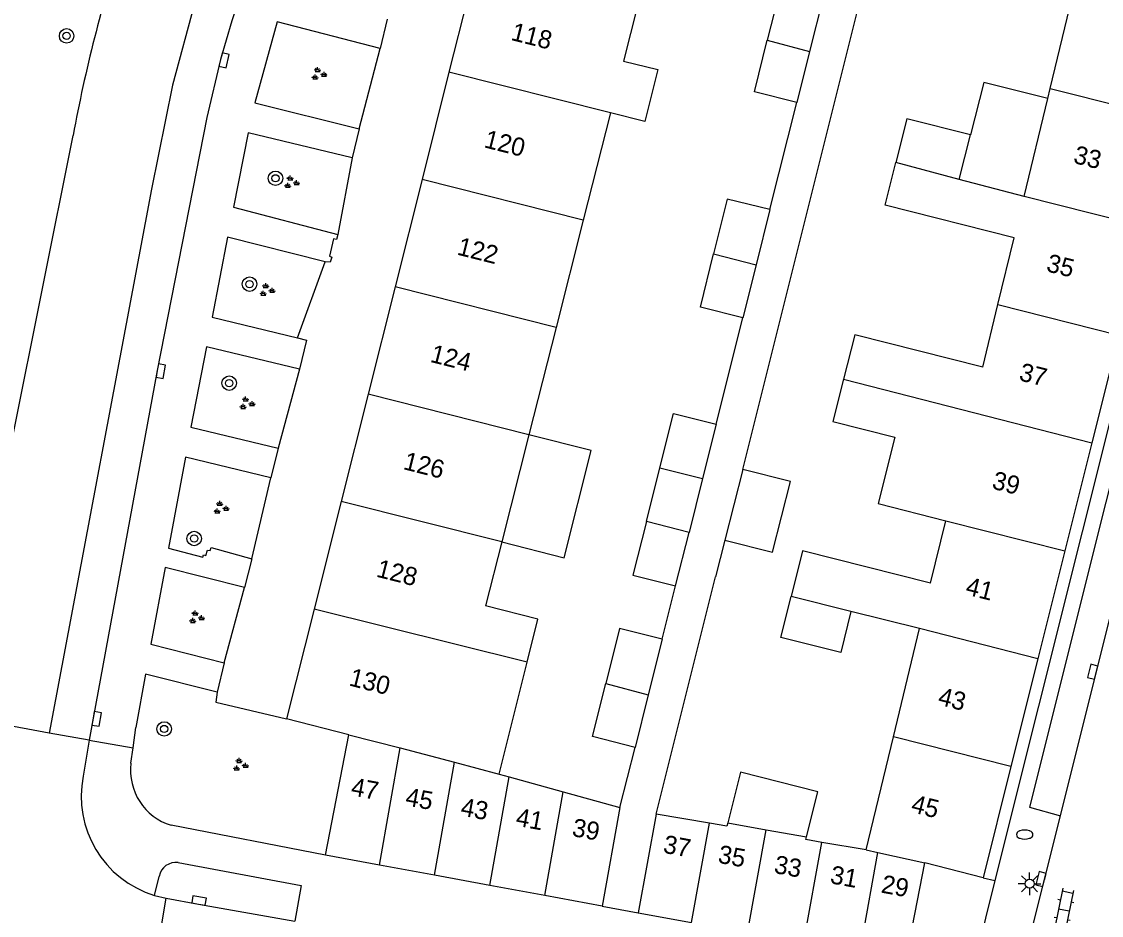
# Model space of a CAD drawing. Extents: x 131000 to 133014, y 396499 to 399001.
# Drawn here: x 131296.5 to 131356, y 397943.5 to 397992.8 of the extents above; entities that cross this region are included whole.
import ezdxf

# ---------------------------------------------------------------- set-up
doc = ezdxf.new("R2010")
doc.units = 0
for name, color, linetype in [('gg-afsc-erfafscheiding', 7, 'Continuous'), ('gg-anno-huisnummerreeks BGT', 7, 'Continuous'), ('gg-bbg-gedigitaliseerde bebouwing', 7, 'Continuous'), ('gg-bbg-gedigitaliseerde bijgebouw', 7, 'Continuous'), ('gg-bbg-hoofdgebouw', 7, 'Continuous'), ('gg-bbg-luifel en loopbrug', 7, 'Continuous'), ('gg-bbg-tussenscheiding', 7, 'Continuous'), ('gg-knt-verharding', 7, 'Continuous'), ('gg-knt-verharding nz', 7, 'Continuous'), ('gt-grn-groengrens', 7, 'Continuous'), ('gt-grn-weggrens', 7, 'Continuous'), ('gt-symb-boom', 7, 'Continuous'), ('gt-symb-brandkraan', 7, 'Continuous'), ('gt-symb-groenvak', 7, 'Continuous'), ('gt-symb-klinker verharding', 7, 'Continuous'), ('gt-symb-kolk', 7, 'Continuous'), ('gt-symb-lichtmast', 7, 'Continuous')]:
    doc.layers.add(name, color=color, linetype=linetype)

# ---------------------------------------------------------------- blocks, each defined once
blk = doc.blocks.new('gt0-KOLK')
at = {"layer": 'gt-symb-kolk'}
blk.add_lwpolyline([(0, 0), (0.375, 0), (0.375, 0.4), (-0.375, 0.4), (-0.375, 0), (0, 0)], dxfattribs=at)
blk = doc.blocks.new('gt0-BR')
at = {"layer": 'gt-symb-brandkraan'}
for centre, radius, start, end in [((-0.244, 0), 0.206, 107.56694, 252.43307), ((0.599, -2.664), 3, 106.89205, 107.56694), ((0, -0.691), 0.938, 73.10799, 106.89205), ((-0.599, -2.664), 3, 72.43309, 73.10799), ((0.244, 0), 0.206, 287.56695, 72.43309), ((0.599, 2.664), 3, 252.43307, 253.10797), ((0, 0.691), 0.938, 253.10797, 286.89206), ((-0.599, 2.664), 3, 286.89206, 287.56695)]:
    blk.add_arc(centre, radius, start, end, dxfattribs=at)
blk = doc.blocks.new('gt0-LMAST')
at = {"layer": 'gt-symb-lichtmast'}
for p, q in [((-0.005, 0.246), (-0.005, 0.621)), ((-0.182, 0.173), (-0.447, 0.438)), ((0.172, 0.173), (0.437, 0.438)), ((-0.255, -0.004), (-0.63, -0.004)), ((-0.182, -0.181), (-0.447, -0.446)), ((-0.005, -0.254), (-0.005, -0.629)), ((0.437, -0.446), (0.172, -0.181)), ((0.245, -0.004), (0.62, -0.004))]:
    blk.add_line(p, q, dxfattribs=at)
blk.add_circle((-0.005, -0.004), 0.25, dxfattribs=at)
blk = doc.blocks.new('gt0-KL1')
at = {"layer": 'gt-symb-klinker verharding'}
for p, q in [((-1.15, 0.3), (1.15, 0.3)), ((-1, -0.3), (-1, 0.3)), ((-0.5, 0.3), (-0.5, 0.45)), ((0, -0.3), (0, 0.3)), ((0.5, 0.3), (0.5, 0.45)), ((1, -0.3), (1, 0.3)), ((-1.15, -0.3), (1.15, -0.3)), ((-0.5, -0.45), (-0.5, -0.3)), ((0.5, -0.45), (0.5, -0.3))]:
    blk.add_line(p, q, dxfattribs=at)
blk = doc.blocks.new('gt0-GRVAK')
at = {"layer": 'gt-symb-groenvak'}
for p, q in [((-0.11, 0.189), (-0.228, 0.24)), ((-0.182, 0.153), (0.088, 0.153)), ((-0.091, 0.211), (-0.156, 0.322)), ((-0.047, 0.214), (-0.047, 0.393)), ((-0.004, 0.211), (0.061, 0.322)), ((0.015, 0.189), (0.133, 0.24)), ((0.262, -0.052), (0.197, 0.059)), ((0.305, -0.049), (0.305, 0.13)), ((0.349, -0.052), (0.414, 0.059)), ((-0.245, -0.228), (-0.363, -0.177)), ((-0.318, -0.264), (-0.047, -0.264)), ((-0.226, -0.206), (-0.291, -0.095)), ((-0.183, -0.203), (-0.183, -0.024)), ((-0.139, -0.206), (-0.074, -0.095)), ((-0.12, -0.228), (-0.002, -0.177)), ((0.243, -0.074), (0.125, -0.023)), ((0.17, -0.11), (0.441, -0.11)), ((0.368, -0.074), (0.486, -0.023))]:
    blk.add_line(p, q, dxfattribs=at)
blk = doc.blocks.new('gt0-BOOM')
at = {"layer": 'gt-symb-boom'}
for radius in [0.4, 0.2]:
    blk.add_circle((0, 0), radius, dxfattribs=at)

msp = doc.modelspace()

# ---------------------------------------------------------------- linework, layer by layer
at = {"layer": 'gg-afsc-erfafscheiding'}
for p, q in [((131336.27, 397968.145), (131344.24, 398000)), ((131337.774, 397982.467), (131339.258, 397988.375)), ((131334.806, 397970.634), (131336.279, 397976.5)), ((131335.284, 397964.246), (131334.769, 397962.209)), ((131331.494, 397949.14), (131334.769, 397962.209)), ((131331.832, 397958.781), (131332.571, 397961.725)), ((131329.505, 397949.503), (131330.337, 397952.814))]:
    msp.add_line(p, q, dxfattribs=at)
at = {"layer": 'gg-bbg-gedigitaliseerde bebouwing'}
for p, q in [((131353.218, 397989.137), (131354.658, 397995.096)), ((131353.086, 397988.59), (131353.218, 397989.137)), ((131351.782, 397983.188), (131353.086, 397988.59)), ((131328.982, 397987.794), (131327.484, 397981.882)), ((131348.21, 397984.131), (131348.828, 397986.587)), ((131351.782, 397983.188), (131348.21, 397984.131)), ((131327.484, 397981.882), (131325.987, 397975.969)), ((131350.343, 397977.229), (131351.233, 397980.916)), ((131349.51, 397973.782), (131350.343, 397977.229)), ((131325.987, 397975.969), (131324.489, 397970.056)), ((131324.489, 397970.056), (131322.991, 397964.142)), ((131346.633, 397961.873), (131347.464, 397965.311)), ((131322.991, 397964.142), (131322.097, 397960.612)), ((131346.027, 397959.361), (131342.241, 397960.311)), ((131344.589, 397953.402), (131346.027, 397959.361)), ((131322.842, 397951.344), (131324.389, 397957.508)), ((131343.081, 397947.159), (131344.589, 397953.402)), ((131322.842, 397951.344), (131323.389, 397951.193)), ((131323.389, 397951.193), (131326.383, 397950.366)), ((131326.383, 397950.366), (131329.505, 397949.503)), ((131329.505, 397949.503), (131328.53, 397944.06)), ((131331.494, 397949.14), (131330.5, 397943.7)), ((131334.438, 397948.637), (131331.494, 397949.14)), ((131335.402, 397948.472), (131334.438, 397948.637)), ((131335.448, 397948.653), (131335.402, 397948.472)), ((131339.757, 397947.727), (131339.794, 397947.876)), ((131340.635, 397947.577), (131339.757, 397947.727)), ((131343.081, 397947.159), (131340.635, 397947.577))]:
    msp.add_line(p, q, dxfattribs=at)
for points in [[(131330.479, 397993.705), (131329.707, 397990.656), (131331.588, 397990.184), (131330.87, 397987.32), (131328.982, 397987.794)], [(131348.828, 397986.587), (131345.322, 397987.477), (131344.712, 397985.057)], [(131351.233, 397980.916), (131344.121, 397982.705), (131344.712, 397985.057)], [(131349.51, 397973.782), (131342.444, 397975.559), (131341.831, 397973.125)], [(131341.831, 397973.125), (131341.243, 397970.787), (131344.66, 397969.928), (131343.731, 397966.255), (131347.464, 397965.311)], [(131346.633, 397961.873), (131339.571, 397963.659), (131338.934, 397961.139)], [(131342.241, 397960.311), (131341.672, 397958.046), (131338.366, 397958.878), (131338.934, 397961.139)], [(131324.389, 397957.508), (131324.986, 397959.887), (131322.097, 397960.612)], [(131339.794, 397947.876), (131340.42, 397950.37), (131336.15, 397951.442), (131335.448, 397948.653)]]:
    msp.add_lwpolyline(points, dxfattribs=at)
at = {"layer": 'gg-bbg-gedigitaliseerde bijgebouw'}
for p, q in [((131340.753, 397994.341), (131339.961, 397991.182)), ((131339.961, 397991.182), (131339.258, 397988.375)), ((131337.774, 397982.467), (131337.011, 397979.426)), ((131337.011, 397979.426), (131336.279, 397976.5)), ((131334.806, 397970.634), (131334.053, 397967.631)), ((131330.969, 397965.262), (131331.708, 397968.225)), ((131334.053, 397967.631), (131333.311, 397964.668)), ((131333.311, 397964.668), (131330.969, 397965.262)), ((131331.832, 397958.781), (131331.065, 397955.72)), ((131331.065, 397955.72), (131330.337, 397952.814))]:
    msp.add_line(p, q, dxfattribs=at)
for points in [[(131340.753, 397994.341), (131338.402, 397994.924), (131337.623, 397991.804)], [(131339.258, 397988.375), (131336.916, 397988.969), (131337.623, 397991.804)], [(131337.774, 397982.467), (131335.423, 397983.05), (131334.669, 397980.03)], [(131336.279, 397976.5), (131333.937, 397977.094), (131334.669, 397980.03)], [(131331.708, 397968.225), (131332.455, 397971.218), (131334.806, 397970.634)], [(131331.832, 397958.781), (131329.481, 397959.364), (131328.723, 397956.329)], [(131330.337, 397952.814), (131327.995, 397953.408), (131328.723, 397956.329)]]:
    msp.add_lwpolyline(points, dxfattribs=at)
at = {"layer": 'gg-bbg-hoofdgebouw'}
for p, q in [((131321.563, 397995.962), (131320.078, 397990.045)), ((131320.078, 397990.045), (131318.594, 397984.128)), ((131318.594, 397984.128), (131317.109, 397978.212)), ((131317.109, 397978.212), (131315.625, 397972.295)), ((131356.999, 397975.544), (131355.513, 397969.598)), ((131315.625, 397972.295), (131314.14, 397966.378)), ((131355.513, 397969.598), (131354.026, 397963.651)), ((131314.14, 397966.378), (131312.651, 397960.442)), ((131354.026, 397963.651), (131352.539, 397957.704)), ((131312.651, 397960.442), (131311.13, 397954.38)), ((131352.539, 397957.704), (131351.052, 397951.757)), ((131314.56, 397953.51), (131311.13, 397954.38)), ((131313.28, 397946.87), (131314.56, 397953.51)), ((131351.052, 397951.757), (131349.52, 397945.63)), ((131316.241, 397946.324), (131313.28, 397946.87)), ((131319.283, 397945.764), (131316.241, 397946.324)), ((131345.26, 397941), (131346.31, 397946.44)), ((131349.52, 397945.63), (131346.31, 397946.44)), ((131322.326, 397945.203), (131319.283, 397945.764)), ((131325.368, 397944.643), (131322.326, 397945.203)), ((131328.53, 397944.06), (131325.368, 397944.643)), ((131330.5, 397943.7), (131333.45, 397943.16))]:
    msp.add_line(p, q, dxfattribs=at)
at = {"layer": 'gg-bbg-luifel en loopbrug'}
for p, q in [((131336.27, 397968.145), (131335.284, 397964.246)), ((131332.571, 397961.725), (131333.311, 397964.668))]:
    msp.add_line(p, q, dxfattribs=at)
for points in [[(131353.086, 397988.59), (131349.56, 397989.482), (131348.828, 397986.587)], [(131322.991, 397964.142), (131326.427, 397963.264), (131327.926, 397969.185), (131324.489, 397970.056)], [(131335.284, 397964.246), (131337.919, 397963.579), (131338.905, 397967.479), (131336.27, 397968.145)], [(131330.969, 397965.262), (131330.22, 397962.303), (131332.571, 397961.725)]]:
    msp.add_lwpolyline(points, dxfattribs=at)
at = {"layer": 'gg-bbg-tussenscheiding'}
for p, q in [((131337.623, 397991.804), (131339.961, 397991.182)), ((131328.982, 397987.794), (131320.078, 397990.045)), ((131353.218, 397989.137), (131359.973, 397987.438)), ((131348.21, 397984.131), (131344.712, 397985.057)), ((131327.484, 397981.882), (131318.594, 397984.128)), ((131358.486, 397981.491), (131351.782, 397983.188)), ((131334.669, 397980.03), (131337.011, 397979.426)), ((131325.987, 397975.969), (131317.109, 397978.212)), ((131350.343, 397977.229), (131356.999, 397975.544)), ((131341.831, 397973.125), (131355.513, 397969.598)), ((131324.489, 397970.056), (131315.625, 397972.295)), ((131331.708, 397968.225), (131334.053, 397967.631)), ((131322.991, 397964.142), (131314.14, 397966.378)), ((131347.464, 397965.311), (131354.026, 397963.651)), ((131342.241, 397960.311), (131338.934, 397961.139)), ((131324.389, 397957.508), (131312.651, 397960.442)), ((131352.539, 397957.704), (131346.027, 397959.361)), ((131328.723, 397956.329), (131331.065, 397955.72)), ((131314.56, 397953.51), (131317.389, 397952.793)), ((131351.052, 397951.757), (131344.589, 397953.402)), ((131316.241, 397946.324), (131317.389, 397952.793)), ((131317.389, 397952.793), (131320.39, 397951.996)), ((131319.283, 397945.764), (131320.39, 397951.996)), ((131320.39, 397951.996), (131322.842, 397951.344)), ((131322.326, 397945.203), (131323.389, 397951.193)), ((131325.368, 397944.643), (131326.383, 397950.366)), ((131333.45, 397943.16), (131334.438, 397948.637)), ((131335.448, 397948.653), (131337.566, 397948.274)), ((131336.542, 397942.595), (131337.566, 397948.274)), ((131337.566, 397948.274), (131339.794, 397947.876)), ((131339.635, 397942.029), (131340.635, 397947.577)), ((131343.081, 397947.159), (131343.728, 397947.015)), ((131342.727, 397941.463), (131343.728, 397947.015)), ((131343.728, 397947.015), (131346.31, 397946.44))]:
    msp.add_line(p, q, dxfattribs=at)
at = {"layer": 'gg-knt-verharding'}
for p, q in [((131316.679, 397992.973), (131316.284, 397991.342)), ((131361.928, 397992.463), (131350.169, 397945.483)), ((131315.128, 397986.917), (131314.745, 397985.317)), ((131310.657, 397969.309), (131310.261, 397967.679)), ((131309.206, 397963.217), (131308.798, 397961.625)), ((131307.689, 397957.479), (131307.306, 397955.858)), ((131298.036, 397953.596), (131293.361, 397954.458)), ((131302.664, 397952.788), (131302.82, 397953.908)), ((131300.247, 397953.21), (131298.036, 397953.596)), ((131300.247, 397953.21), (131299.916, 397951.231)), ((131302.545, 397951.936), (131302.664, 397952.788)), ((131352.196, 397942.678), (131353.785, 397949.047)), ((131313.28, 397946.87), (131304.758, 397948.52)), ((131303.844, 397944.654), (131304.1, 397945.703)), ((131349.52, 397945.63), (131350.169, 397945.483)), ((131303.844, 397944.654), (131304.495, 397944.503)), ((131303.919, 397941.096), (131304.495, 397944.503))]:
    msp.add_line(p, q, dxfattribs=at)
for points in [[(131333.334, 398067.089), (131332.595, 398064.998), (131326.279, 398046.568), (131319.93, 398028.162), (131312.899, 398007.352), (131308.103, 397992.874), (131307.487, 397990.743), (131306.733, 397987.549), (131303.998, 397973.589), (131300.457, 397954.416), (131300.247, 397953.21)], [(131316.284, 397991.342), (131310.608, 397992.814), (131309.368, 397988.348), (131315.128, 397986.917)], [(131293.361, 397954.458), (131296.022, 397969.871), (131299.359, 397986.555)], [(131314.745, 397985.317), (131309.006, 397986.701), (131308.2, 397982.596), (131313.96, 397981.09)], [(131362.198, 397982.758), (131360.503, 397983.161), (131352.088, 397949.51), (131353.785, 397949.047)], [(131313.96, 397981.09), (131313.879, 397980.818), (131313.712, 397980.851), (131313.49, 397979.898), (131313.617, 397979.847), (131313.535, 397979.568), (131313.246, 397979.596)], [(131313.246, 397979.596), (131307.878, 397980.945), (131307.024, 397976.536), (131311.732, 397975.392)], [(131311.732, 397975.392), (131312.232, 397975.275), (131311.835, 397973.663)], [(131311.835, 397973.663), (131306.712, 397974.906), (131305.851, 397970.474), (131310.657, 397969.309)], [(131310.261, 397967.679), (131305.547, 397968.818), (131304.618, 397963.798), (131306.513, 397963.301), (131306.547, 397963.429), (131306.681, 397963.394), (131306.774, 397963.696), (131306.911, 397963.661), (131306.975, 397963.827), (131309.206, 397963.217)], [(131308.798, 397961.625), (131304.434, 397962.725), (131303.646, 397958.513), (131307.689, 397957.479)], [(131307.306, 397955.858), (131303.353, 397956.85), (131302.82, 397953.908)], [(131305.159, 397946.469), (131311.928, 397945.197), (131311.586, 397943.224)], [(131350.169, 397945.483), (131350.17, 397945.483), (131349.135, 397941.329)], [(131304.495, 397944.503), (131306.264, 397944.171), (131311.586, 397943.224)]]:
    msp.add_lwpolyline(points, dxfattribs=at)
for centre, radius, start, end in [((131380.065, 397971.707), 82.061, 161.87793, 169.57527), ((131305.693, 397951.55), 3.171, 173.01712, 252.85593), ((131305.504, 397950.107), 5.7, 168.62763, 253.06643), ((131305.043, 397945.514), 0.962, 83.10576, 168.65247)]:
    msp.add_arc(centre, radius, start, end, dxfattribs=at)
at = {"layer": 'gg-knt-verharding nz'}
msp.add_line((131353.785, 397949.047), (131362.198, 397982.758), dxfattribs=at)
msp.add_lwpolyline([(131331.226, 398067.811), (131310.136, 398006.129), (131306.07, 397993.888), (131304.83, 397989.326), (131303.688, 397983.599), (131298.036, 397953.596)], dxfattribs=at)
at = {"layer": 'gt-grn-groengrens'}
for p, q in [((131315.128, 397986.917), (131316.284, 397991.342)), ((131314.745, 397985.317), (131313.96, 397981.09)), ((131311.732, 397975.392), (131313.246, 397979.596)), ((131311.835, 397973.663), (131310.657, 397969.309)), ((131309.206, 397963.217), (131310.261, 397967.679)), ((131307.689, 397957.479), (131308.798, 397961.625))]:
    msp.add_line(p, q, dxfattribs=at)
msp.add_lwpolyline([(131307.306, 397955.858), (131307.219, 397955.302), (131311.13, 397954.38)], dxfattribs=at)
at = {"layer": 'gt-grn-weggrens'}
for p, q in [((131300.247, 397953.21), (131302.664, 397952.788)), ((131328.53, 397944.06), (131330.5, 397943.7))]:
    msp.add_line(p, q, dxfattribs=at)

# ---------------------------------------------------------------- block references
at = {"layer": 'gt-symb-boom'}
for p in [(131299, 397992.046), (131310.516, 397984.192), (131309.085, 397978.356), (131307.962, 397972.898), (131306.032, 397964.331), (131304.379, 397953.829)]:
    msp.add_blockref('gt0-BOOM', p, dxfattribs=at)
at = {"layer": 'gt-symb-brandkraan'}
msp.add_blockref('gt0-BR', (131351.817, 397948.007), dxfattribs=at)
at = {"layer": 'gt-symb-groenvak'}
for p in [(131312.886, 397989.935), (131311.376, 397983.96), (131310.027, 397978.02), (131308.918, 397971.773), (131307.489, 397966.008), (131306.14, 397959.973), (131308.559, 397951.836)]:
    msp.add_blockref('gt0-GRVAK', p, dxfattribs=at)
at = {"layer": 'gt-symb-klinker verharding', "rotation": -101.4223210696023}
msp.add_blockref('gt0-KL1', (131353.981, 397943.86), dxfattribs=at)
at = {"layer": 'gt-symb-kolk'}
for p, rotation in [((131307.487, 397990.743), -103.27286691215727), ((131303.998, 397973.589), -100.46796671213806), ((131355.755, 397956.935), 75.99155651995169), ((131300.457, 397954.416), -99.86960930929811), ((131352.904, 397945.502), 75.93596328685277), ((131306.264, 397944.171), -10.091191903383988)]:
    msp.add_blockref('gt0-KOLK', p, dxfattribs=dict(at, rotation=rotation))
at = {"layer": 'gt-symb-lichtmast'}
msp.add_blockref('gt0-LMAST', (131352.095, 397945.299), dxfattribs=at)

# ---------------------------------------------------------------- texts
at = {"layer": 'gg-anno-huisnummerreeks BGT'}
for s, rotation, p in [('118', 345.9, (131323.448, 397991.828)), ('120', 345.9, (131321.963, 397985.91)), ('33', 345.9, (131354.451, 397985.051)), ('122', 345.9, (131320.479, 397979.994)), ('35', 345.9, (131352.957, 397979.077)), ('124', 345.9, (131318.995, 397974.079)), ('37', 346, (131351.455, 397973.064)), ('126', 345.9, (131317.51, 397968.162)), ('39', 345.9, (131349.962, 397967.094)), ('128', 345.9, (131316.023, 397962.236)), ('41', 345.9, (131348.503, 397961.26)), ('130', 345.9, (131314.518, 397956.237)), ('43', 345.9, (131346.983, 397955.182)), ('47', 349.6, (131314.631, 397950.179)), ('45', 349.6, (131317.632, 397949.626)), ('45', 345.9, (131345.502, 397949.259)), ('43', 349.6, (131320.675, 397949.065)), ('41', 349.6, (131323.717, 397948.505)), ('39', 349.6, (131326.819, 397947.933)), ('37', 349.6, (131331.841, 397947.013)), ('35', 349.6, (131334.861, 397946.46)), ('33', 349.6, (131337.955, 397945.895)), ('31', 349.6, (131341.047, 397945.329)), ('29', 349.6, (131343.859, 397944.814))]:
    msp.add_text(s, height=1, rotation=rotation, dxfattribs=at).set_placement(p)

doc.saveas('drawing.dxf')
